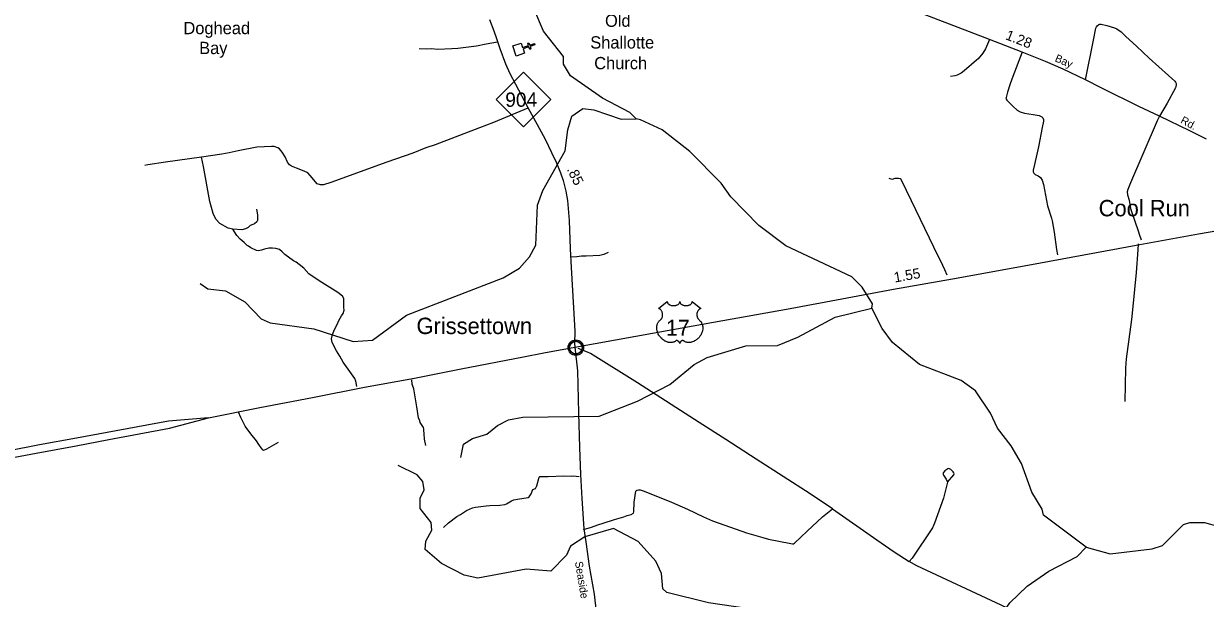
# Model space of a CAD drawing. Extents: x 2104537 to 2336408, y 34176 to 229611.
# Drawn here: x 2144249 to 2158685, y 68836 to 75855 of the extents above; entities that cross this region are included whole.
import ezdxf

# ---------------------------------------------------------------- set-up
doc = ezdxf.new("R2010")
doc.units = 0
for name, color, linetype in [('Exist Civil Demographics Community CELL', 7, 'Continuous'), ('Exist Civil Demographics Community Label', 7, 'Continuous'), ('Exist Cultural Church CELL', 7, 'Continuous'), ('Exist Cultural Church Label', 7, 'Continuous'), ('Exist Hydrographic Creek Single Shore', 7, 'Continuous'), ('Exist Hydrographic Misc Water Feature', 7, 'Continuous'), ('Exist Hydrographic Point Label', 7, 'Continuous'), ('Exist Hydrographic River Shore', 7, 'Continuous'), ('Exist Road Non-System Type 51', 7, 'Continuous'), ('Exist Road Primary NC Attributed', 7, 'Continuous'), ('Exist Road Primary NC Label', 7, 'Continuous'), ('Exist Road Primary NC Mileage Hundredths English Label', 7, 'Continuous'), ('Exist Road Primary NC Shield CELL', 7, 'Continuous'), ('Exist Road Primary NC Shield Number Label', 7, 'Continuous'), ('Exist Road Primary US Divided Attributed', 7, 'Continuous'), ('Exist Road Primary US Mileage Hundredths English Label', 7, 'Continuous'), ('Exist Road Primary US Shield CELL', 7, 'Continuous'), ('Exist Road Primary US Shield Number Label', 7, 'Continuous'), ('Exist Road Secondary Mileage Hundredths English Label', 7, 'Continuous'), ('Exist Road Secondary Type 51 Attributed', 7, 'Continuous'), ('Exist Road Secondary Type 51 Label', 7, 'Continuous')]:
    doc.layers.add(name, color=color, linetype=linetype)

msp = doc.modelspace()

# ---------------------------------------------------------------- linework, layer by layer
at = {"layer": 'Exist Civil Demographics Community CELL'}
msp.add_lwpolyline([(2150916, 71911), (2150917, 71916), (2150919, 71923), (2150922, 71930), (2150925, 71936), (2150928, 71942), (2150932, 71947), (2150936, 71951), (2150941, 71956), (2150946, 71960), (2150952, 71964), (2150957, 71967), (2150962, 71969), (2150967, 71972), (2150973, 71973), (2150977, 71975), (2150982, 71975), (2150986, 71976), (2150992, 71976), (2150997, 71976), (2151002, 71976), (2151007, 71975), (2151012, 71974), (2151017, 71973), (2151022, 71971), (2151029, 71968), (2151035, 71964), (2151040, 71961), (2151046, 71957), (2151049, 71954), (2151053, 71949), (2151057, 71945), (2151060, 71940), (2151063, 71935), (2151066, 71930), (2151068, 71925), (2151069, 71920), (2151070, 71915), (2151072, 71909), (2151072, 71905), (2151072, 71899), (2151072, 71893), (2151072, 71887), (2151071, 71882), (2151069, 71875), (2151067, 71870), (2151065, 71865), (2151062, 71859), (2151058, 71853), (2151055, 71849), (2151051, 71844), (2151045, 71839), (2151040, 71835), (2151035, 71831), (2151031, 71829), (2151024, 71826), (2151017, 71823), (2151011, 71821), (2151005, 71820), (2151000, 71820), (2150996, 71819), (2150990, 71819), (2150986, 71820), (2150980, 71820), (2150974, 71822), (2150970, 71823), (2150965, 71825), (2150960, 71827), (2150956, 71829), (2150949, 71833), (2150944, 71838), (2150939, 71842), (2150934, 71847), (2150931, 71851), (2150928, 71855), (2150924, 71862), (2150922, 71866), (2150921, 71870), (2150918, 71878), (2150916, 71885), (2150916, 71890), (2150915, 71896), (2150915, 71901), (2150916, 71908)], close=True, dxfattribs=at)
for centre, radius in [((2150994, 71898), 94.3), ((2150994, 71899), 76.7)]:
    msp.add_circle(centre, radius, dxfattribs=at)
at = {"layer": 'Exist Cultural Church CELL'}
msp.add_lwpolyline([(2150326, 75617), (2150344, 75563), (2150416, 75587), (2150406, 75617), (2150421, 75622), (2150431, 75592), (2150488, 75611), (2150493, 75596), (2150436, 75577), (2150446, 75547), (2150431, 75541), (2150421, 75572), (2150349, 75548), (2150367, 75493), (2150266, 75459), (2150225, 75583)], close=True, dxfattribs=at)
at = {"layer": 'Exist Hydrographic Creek Single Shore'}
for points in [[(2154612, 72380), (2154620, 72433), (2154494, 72638), (2154368, 72762), (2153558, 73142), (2153231, 73391), (2152888, 73739), (2152770, 73905), (2152385, 74293), (2152050, 74559), (2151783, 74682), (2151730, 74692)], [(2157228, 69462), (2156709, 69853), (2156692, 69925), (2156566, 70134), (2156439, 70484), (2156313, 70700), (2156145, 70913), (2156060, 71099), (2155876, 71371), (2155700, 71496), (2155191, 71693), (2154864, 71959), (2154738, 72132), (2154612, 72380)]]:
    msp.add_lwpolyline(points, dxfattribs=at)
at = {"layer": 'Exist Hydrographic Misc Water Feature'}
for points in [[(2151730, 74692), (2151655, 74770), (2151321, 74944), (2150929, 75217), (2150845, 75360), (2150844, 75452), (2150601, 75765), (2150483, 76040), (2150381, 76465), (2150363, 76784)], [(2146407, 72683), (2146499, 72616), (2146716, 72592), (2146949, 72459), (2147150, 72252), (2147259, 72201), (2147792, 72128), (2148276, 71974), (2148510, 71990), (2148925, 72293), (2150106, 72750), (2150306, 72867), (2150430, 73009), (2150504, 73149), (2150527, 73640), (2150593, 73816), (2150866, 74300), (2150898, 74558), (2150947, 74725), (2151080, 74817), (2151214, 74802), (2151547, 74687), (2151730, 74692)], [(2151747, 71244), (2152142, 71450), (2152441, 71694), (2152599, 71779), (2153073, 71921), (2153456, 71923), (2153706, 72027), (2154162, 72271), (2154612, 72380)], [(2149591, 70555), (2149623, 70721), (2149731, 70788), (2149906, 70840), (2150039, 70949), (2150172, 71016), (2150347, 71049), (2151280, 71060), (2151747, 71244)], [(2151756, 69532), (2151453, 69688), (2151103, 69587), (2150929, 69475), (2150879, 69362), (2150688, 69168), (2150388, 69191), (2149797, 69081), (2149630, 69120), (2149355, 69263), (2149154, 69434), (2149162, 69536), (2149236, 69669), (2149228, 69761), (2149094, 69934), (2149093, 70059), (2149142, 70160), (2149126, 70262), (2149058, 70345), (2148825, 70458)], [(2153800, 68518), (2153775, 68577), (2153558, 68644), (2152616, 68780), (2152106, 68908), (2152056, 68952), (2152039, 69142), (2151971, 69291), (2151756, 69532)]]:
    msp.add_lwpolyline(points, dxfattribs=at)
at = {"layer": 'Exist Hydrographic River Shore'}
for points in [[(2157228, 69462), (2157520, 69381), (2158036, 69443), (2158161, 69483), (2158418, 69738), (2158493, 69762), (2158676, 69762), (2158851, 69713), (2159044, 69591), (2159161, 69457), (2159743, 69669), (2160334, 69773), (2160833, 69917)], [(2155702, 68071), (2156100, 68499), (2156298, 68781), (2156506, 68984), (2156771, 69169), (2157120, 69346), (2157228, 69462)]]:
    msp.add_lwpolyline(points, dxfattribs=at)
at = {"layer": 'Exist Road Non-System Type 51'}
for p, q in [((2157878, 73282), (2157899, 73216)), ((2156867, 73098), (2156877, 73031)), ((2157864, 73164), (2157859, 73094)), ((2155499, 72851), (2155528, 72787)), ((2151137, 71842), (2151024, 71889)), ((2146903, 71047), (2146873, 71110))]:
    msp.add_line(p, q, dxfattribs=at)
for points in [[(2157220, 75170), (2157319, 75654), (2157346, 75799), (2157354, 75817), (2157363, 75829), (2157385, 75845), (2157397, 75849), (2157411, 75848), (2157483, 75833), (2157574, 75805), (2157602, 75790), (2157655, 75753), (2157712, 75696), (2157842, 75580), (2157999, 75433), (2158235, 75222), (2158310, 75153), (2158319, 75141), (2158327, 75124), (2158329, 75106), (2158326, 75088), (2158320, 75072), (2158218, 74884), (2158123, 74724)], [(2156049, 75660), (2155997, 75546), (2155968, 75494), (2155909, 75427), (2155888, 75408), (2155740, 75277), (2155703, 75251), (2155651, 75226), (2155625, 75217), (2155573, 75210)], [(2150036, 75627), (2149900, 75606), (2149782, 75581), (2149553, 75552), (2149479, 75546), (2149303, 75541), (2149235, 75547), (2149165, 75543), (2149081, 75546)], [(2156446, 75505), (2156331, 75209), (2156299, 75118), (2156267, 75020), (2156250, 74951), (2156249, 74939), (2156259, 74920), (2156332, 74849), (2156385, 74800), (2156422, 74777), (2156476, 74760), (2156580, 74746), (2156656, 74733), (2156689, 74718), (2156701, 74704), (2156707, 74686), (2156706, 74662), (2156693, 74588), (2156646, 74349), (2156596, 74136), (2156583, 74064), (2156582, 74046), (2156588, 74028), (2156604, 74014), (2156641, 73995), (2156669, 73976), (2156692, 73942), (2156709, 73892), (2156758, 73629), (2156805, 73480), (2156812, 73446), (2156836, 73307), (2156867, 73098)], [(2150410, 74824), (2149988, 74647), (2149817, 74584), (2149278, 74376), (2149162, 74337), (2149002, 74274), (2148687, 74165), (2148000, 73916), (2147912, 73887), (2147876, 73887), (2147834, 73899), (2147750, 74001), (2147721, 74031), (2147675, 74054), (2147583, 74088), (2147519, 74116), (2147495, 74129), (2147471, 74163), (2147445, 74229), (2147406, 74287), (2147374, 74325), (2147352, 74339), (2147308, 74355), (2147278, 74356), (2147098, 74348), (2146868, 74303), (2146759, 74276), (2146669, 74260), (2146421, 74225)], [(2158123, 74724), (2158094, 74667), (2157772, 73909), (2157738, 73828), (2157731, 73800), (2157733, 73764), (2157755, 73699), (2157770, 73599), (2157868, 73313), (2157878, 73282)], [(2146421, 74225), (2145983, 74165), (2145767, 74132), (2145731, 74124)], [(2146803, 73343), (2146749, 73356), (2146644, 73414), (2146596, 73466), (2146564, 73536), (2146525, 73683), (2146445, 74111), (2146421, 74225)], [(2154817, 73968), (2154842, 73960), (2154862, 73957), (2154897, 73967), (2154935, 73968), (2154955, 73962), (2154970, 73949), (2155089, 73695), (2155362, 73128), (2155474, 72906), (2155499, 72851)], [(2147093, 73590), (2147106, 73522), (2147104, 73452), (2147096, 73436), (2147068, 73412), (2147048, 73404), (2147018, 73388), (2146990, 73366), (2146961, 73351), (2146913, 73337), (2146803, 73343)], [(2148305, 71488), (2148294, 71521), (2148151, 71719), (2148111, 71793), (2148069, 71860), (2148018, 71962), (2148010, 72006), (2148022, 72060), (2148048, 72120), (2148080, 72180), (2148101, 72230), (2148131, 72287), (2148153, 72317), (2148163, 72355), (2148161, 72389), (2148160, 72497), (2148146, 72527), (2148086, 72572), (2147857, 72713), (2147731, 72801), (2147670, 72870), (2147616, 72912), (2147576, 72940), (2147544, 72958), (2147438, 73035), (2147408, 73067), (2147376, 73095), (2147331, 73107), (2147290, 73111), (2147246, 73111), (2147190, 73102), (2147154, 73090), (2147114, 73082), (2147092, 73084), (2147026, 73116), (2146995, 73137), (2146978, 73145), (2146941, 73183), (2146893, 73221), (2146855, 73267), (2146803, 73343)], [(2151389, 73061), (2151337, 73036), (2151289, 73024), (2151122, 73016), (2151064, 73015), (2151006, 73009), (2150931, 73005)], [(2157859, 73094), (2157840, 72814), (2157799, 72401), (2157781, 72243), (2157716, 71762), (2157710, 71646), (2157700, 71242)], [(2154130, 69929), (2153856, 70112), (2153196, 70535), (2152827, 70778), (2152501, 70983), (2151747, 71469), (2151175, 71826), (2151137, 71842)], [(2148319, 71422), (2148311, 71467), (2148305, 71488)], [(2149001, 71439), (2148997, 71452), (2148991, 71506)], [(2149162, 70703), (2149146, 70779), (2149143, 70847), (2149137, 70889), (2149139, 70907), (2149133, 70925), (2149091, 70983), (2149087, 71005), (2149074, 71041), (2149050, 71177), (2149015, 71394), (2149001, 71439)], [(2147360, 70741), (2147216, 70657), (2147180, 70644), (2147172, 70651), (2147150, 70674), (2147120, 70714), (2147092, 70760), (2147024, 70846), (2146955, 70938), (2146903, 71047)], [(2149378, 69702), (2149438, 69757), (2149542, 69837), (2149584, 69861), (2149657, 69909), (2149731, 69942), (2149767, 69952), (2149897, 69967), (2149945, 69971), (2150065, 69973), (2150129, 69981), (2150147, 69990), (2150209, 70028), (2150239, 70038), (2150283, 70048), (2150411, 70067), (2150423, 70075), (2150448, 70113), (2150468, 70165), (2150502, 70177), (2150516, 70211), (2150547, 70315), (2150553, 70323), (2150656, 70324), (2150847, 70331), (2150939, 70329), (2150961, 70331), (2151037, 70325)], [(2155535, 70256), (2155611, 70343), (2155617, 70359), (2155613, 70371), (2155605, 70383), (2155574, 70411), (2155552, 70422), (2155540, 70418), (2155501, 70393), (2155483, 70371), (2155481, 70361), (2155481, 70351), (2155484, 70341), (2155517, 70290), (2155535, 70256)], [(2151086, 69678), (2151186, 69706), (2151262, 69734), (2151330, 69753), (2151466, 69799), (2151582, 69834), (2151623, 69850), (2151671, 69862), (2151699, 69877), (2151703, 69893), (2151709, 70013), (2151726, 70144), (2151736, 70154), (2151745, 70159), (2151761, 70163), (2151781, 70161), (2151828, 70144), (2152164, 70011), (2152360, 69925), (2152554, 69834), (2152664, 69785), (2152814, 69729), (2153079, 69638), (2153279, 69578), (2153349, 69560), (2153620, 69505), (2153642, 69503), (2153654, 69504), (2153664, 69510), (2153819, 69659), (2154007, 69834), (2154130, 69929)], [(2155535, 70256), (2155485, 70061), (2155377, 69755), (2155352, 69698), (2155105, 69326), (2155068, 69287)], [(2154130, 69929), (2154673, 69553), (2154884, 69403), (2155068, 69287)], [(2157651, 67681), (2157587, 67974), (2157579, 67996), (2157560, 68031), (2157540, 68055), (2157505, 68082), (2157365, 68165), (2157107, 68299), (2156414, 68649), (2156192, 68755), (2155159, 69235), (2155068, 69287)]]:
    msp.add_lwpolyline(points, dxfattribs=at)
at = {"layer": 'Exist Road Primary NC Attributed'}
for points in [[(2149941, 75904), (2149992, 75767), (2150024, 75673), (2150067, 75551), (2150137, 75363), (2150188, 75246), (2150259, 75114), (2150406, 74832), (2150547, 74580), (2150620, 74446), (2150696, 74283), (2150754, 74163), (2150807, 74035), (2150838, 73938), (2150872, 73810), (2150892, 73696), (2150911, 73451), (2150926, 73105), (2150937, 72875), (2150964, 72386), (2150983, 72101), (2150980, 71948)], [(2150980, 71948), (2150984, 71904)], [(2150984, 71904), (2151014, 71617), (2151028, 71102), (2151040, 70677), (2151052, 70350), (2151067, 70056), (2151093, 69684), (2151116, 69527), (2151158, 69230), (2151217, 68888), (2151243, 68673)]]:
    msp.add_lwpolyline(points, dxfattribs=at)
at = {"layer": 'Exist Road Primary NC Shield CELL'}
msp.add_lwpolyline([(2150023, 74929), (2150356, 75262), (2150689, 74929), (2150356, 74596)], close=True, dxfattribs=at)
at = {"layer": 'Exist Road Primary US Divided Attributed'}
for points in [[(2150984, 71904), (2152677, 72211), (2153612, 72375), (2154875, 72613), (2155597, 72740), (2156516, 72906), (2157885, 73157), (2158599, 73287), (2159049, 73366)], [(2146506, 71043), (2147135, 71166), (2147777, 71291), (2148412, 71416), (2149024, 71525), (2149593, 71640), (2150355, 71787), (2150603, 71836), (2150984, 71904)], [(2134855, 68867), (2135219, 68931), (2135495, 68982), (2136205, 69110), (2136738, 69209), (2137336, 69315), (2137804, 69398), (2138271, 69484), (2138801, 69578), (2139397, 69689), (2139909, 69782), (2140442, 69878), (2141104, 69995), (2141802, 70128), (2142318, 70222), (2142812, 70316), (2143338, 70414), (2143683, 70477), (2144402, 70610), (2144891, 70701), (2145291, 70775), (2146032, 70915), (2146506, 71043)], [(2146506, 71043), (2146017, 70999), (2144894, 70791), (2144443, 70710), (2143677, 70561), (2143423, 70522), (2143227, 70489), (2143085, 70465), (2142849, 70407), (2142412, 70322), (2142010, 70246), (2141216, 70097), (2140395, 69960), (2139938, 69870), (2139354, 69766), (2138791, 69664), (2137959, 69515), (2137344, 69403), (2136685, 69282), (2135885, 69143), (2135278, 69027), (2134903, 68959)]]:
    msp.add_lwpolyline(points, dxfattribs=at)
at = {"layer": 'Exist Road Primary US Shield CELL'}
msp.add_lwpolyline([(2152112, 72462), (2152112, 72457), (2152113, 72452), (2152114, 72449), (2152116, 72444), (2152120, 72438), (2152126, 72432), (2152132, 72427), (2152137, 72424), (2152144, 72420), (2152152, 72417), (2152161, 72414), (2152171, 72412), (2152181, 72411), (2152191, 72411), (2152202, 72412), (2152214, 72414), (2152219, 72416), (2152226, 72418), (2152231, 72420), (2152238, 72423), (2152243, 72427), (2152247, 72430), (2152253, 72435), (2152257, 72441), (2152259, 72444), (2152261, 72447), (2152263, 72453), (2152263, 72456), (2152264, 72462), (2152264, 72457), (2152265, 72454), (2152266, 72451), (2152267, 72448), (2152269, 72443), (2152272, 72439), (2152276, 72434), (2152279, 72431), (2152282, 72429), (2152289, 72424), (2152298, 72420), (2152302, 72418), (2152306, 72416), (2152311, 72415), (2152317, 72413), (2152323, 72412), (2152328, 72412), (2152334, 72411), (2152339, 72411), (2152344, 72411), (2152350, 72411), (2152355, 72412), (2152361, 72413), (2152366, 72414), (2152372, 72416), (2152378, 72418), (2152383, 72420), (2152390, 72423), (2152395, 72427), (2152399, 72430), (2152404, 72434), (2152408, 72439), (2152411, 72443), (2152413, 72447), (2152414, 72451), (2152415, 72455), (2152416, 72459), (2152416, 72462), (2152522, 72377), (2152520, 72376), (2152514, 72374), (2152509, 72371), (2152502, 72366), (2152499, 72363), (2152496, 72360), (2152493, 72357), (2152490, 72354), (2152487, 72350), (2152484, 72345), (2152482, 72341), (2152480, 72336), (2152477, 72328), (2152475, 72323), (2152474, 72318), (2152473, 72308), (2152472, 72304), (2152472, 72299), (2152473, 72295), (2152473, 72290), (2152474, 72286), (2152475, 72281), (2152476, 72276), (2152478, 72270), (2152480, 72265), (2152485, 72255), (2152491, 72246), (2152496, 72241), (2152500, 72236), (2152507, 72231), (2152510, 72228), (2152514, 72223), (2152521, 72216), (2152524, 72212), (2152526, 72208), (2152529, 72204), (2152531, 72199), (2152533, 72195), (2152537, 72186), (2152540, 72177), (2152541, 72173), (2152543, 72162), (2152544, 72157), (2152545, 72147), (2152545, 72135), (2152544, 72123), (2152542, 72109), (2152540, 72101), (2152537, 72092), (2152534, 72084), (2152529, 72071), (2152525, 72063), (2152520, 72052), (2152516, 72046), (2152511, 72039), (2152506, 72032), (2152499, 72024), (2152491, 72015), (2152485, 72009), (2152477, 72001), (2152472, 71997), (2152464, 71992), (2152455, 71985), (2152445, 71980), (2152437, 71975), (2152430, 71972), (2152420, 71969), (2152404, 71964), (2152399, 71963), (2152392, 71962), (2152386, 71962), (2152379, 71961), (2152371, 71961), (2152363, 71962), (2152355, 71963), (2152347, 71965), (2152339, 71967), (2152331, 71970), (2152323, 71974), (2152310, 71982), (2152306, 71984), (2152304, 71985), (2152299, 71985), (2152294, 71984), (2152289, 71982), (2152286, 71981), (2152282, 71978), (2152279, 71976), (2152276, 71972), (2152273, 71969), (2152271, 71967), (2152268, 71961), (2152266, 71958), (2152265, 71955), (2152264, 71950), (2152262, 71956), (2152260, 71961), (2152258, 71964), (2152255, 71968), (2152252, 71972), (2152248, 71975), (2152244, 71978), (2152240, 71981), (2152237, 71983), (2152234, 71984), (2152230, 71985), (2152227, 71985), (2152224, 71985), (2152221, 71984), (2152216, 71981), (2152211, 71978), (2152206, 71975), (2152200, 71971), (2152196, 71969), (2152191, 71967), (2152185, 71965), (2152178, 71964), (2152172, 71962), (2152166, 71961), (2152159, 71961), (2152154, 71961), (2152148, 71961), (2152142, 71961), (2152136, 71962), (2152128, 71963), (2152121, 71964), (2152114, 71966), (2152107, 71969), (2152099, 71972), (2152089, 71976), (2152083, 71979), (2152072, 71985), (2152060, 71994), (2152050, 72002), (2152043, 72008), (2152033, 72018), (2152027, 72025), (2152018, 72037), (2152012, 72046), (2152008, 72052), (2152002, 72062), (2151999, 72069), (2151995, 72078), (2151992, 72087), (2151990, 72095), (2151988, 72100), (2151986, 72109), (2151985, 72116), (2151984, 72125), (2151983, 72134), (2151983, 72142), (2151983, 72150), (2151984, 72158), (2151985, 72167), (2151987, 72174), (2151989, 72180), (2151991, 72187), (2151994, 72194), (2151997, 72201), (2152001, 72207), (2152005, 72213), (2152009, 72218), (2152014, 72224), (2152020, 72230), (2152025, 72234), (2152031, 72240), (2152035, 72244), (2152039, 72249), (2152042, 72253), (2152044, 72258), (2152047, 72264), (2152049, 72268), (2152052, 72276), (2152053, 72281), (2152054, 72287), (2152055, 72293), (2152055, 72301), (2152055, 72307), (2152054, 72314), (2152053, 72321), (2152051, 72328), (2152049, 72335), (2152046, 72340), (2152042, 72347), (2152038, 72353), (2152033, 72359), (2152028, 72363), (2152024, 72367), (2152019, 72370), (2152014, 72373), (2152009, 72376), (2152005, 72377)], close=True, dxfattribs=at)
at = {"layer": 'Exist Road Secondary Type 51 Attributed'}
msp.add_lwpolyline([(2158699, 74445), (2158496, 74544), (2158123, 74724), (2157872, 74843), (2157418, 75068), (2157220, 75170), (2156948, 75297), (2156730, 75391), (2156446, 75505), (2156049, 75660), (2154550, 76238), (2154487, 76265), (2154447, 76287), (2154410, 76316), (2154388, 76335), (2154337, 76392), (2154302, 76448), (2154278, 76515), (2154270, 76553), (2154261, 76661), (2154258, 76735), (2154256, 76937), (2154258, 77155)], dxfattribs=at)

# ---------------------------------------------------------------- texts
at = {"layer": 'Exist Civil Demographics Community Label'}
for s, p in [('Cool Run', (2157381, 73502)), ('Grissettown', (2149048, 72064))]:
    msp.add_text(s, height=200, dxfattribs=at).set_placement(p)
at = {"layer": 'Exist Cultural Church Label'}
for s, p in [('Old', (2151351, 75816)), ('Shallotte', (2151171, 75551)), ('Church', (2151219, 75298))]:
    msp.add_text(s, height=150, dxfattribs=at).set_placement(p)
at = {"layer": 'Exist Hydrographic Point Label'}
for s, p in [('Doghead', (2146201, 75726)), ('Bay', (2146393, 75483))]:
    msp.add_text(s, height=150, dxfattribs=at).set_placement(p)
at = {"layer": 'Exist Road Primary NC Label'}
msp.add_text('Seaside', height=95, rotation=279.3296, dxfattribs=at).set_placement((2150983, 69281))
at = {"layer": 'Exist Road Primary NC Mileage Hundredths English Label'}
msp.add_text('.85', height=125, rotation=295.9145, dxfattribs=at).set_placement((2150882, 74076))
at = {"layer": 'Exist Road Primary NC Shield Number Label'}
msp.add_text('904', height=175, dxfattribs=at).set_placement((2150132, 74839))
at = {"layer": 'Exist Road Primary US Mileage Hundredths English Label'}
msp.add_text('1.55', height=125, rotation=10.0227, dxfattribs=at).set_placement((2154891, 72693))
at = {"layer": 'Exist Road Primary US Shield Number Label'}
msp.add_text('17', height=195, dxfattribs=at).set_placement((2152095, 72043))
at = {"layer": 'Exist Road Secondary Mileage Hundredths English Label'}
msp.add_text('1.28', height=125, rotation=338.5887, dxfattribs=at).set_placement((2156233, 75667))
at = {"layer": 'Exist Road Secondary Type 51 Label'}
for s, rotation, p in [('Bay', 336.6494, (2156838, 75398)), ('Rd.', 331.7662, (2158373, 74646))]:
    msp.add_text(s, height=95, rotation=rotation, dxfattribs=at).set_placement(p)

doc.saveas('drawing.dxf')
